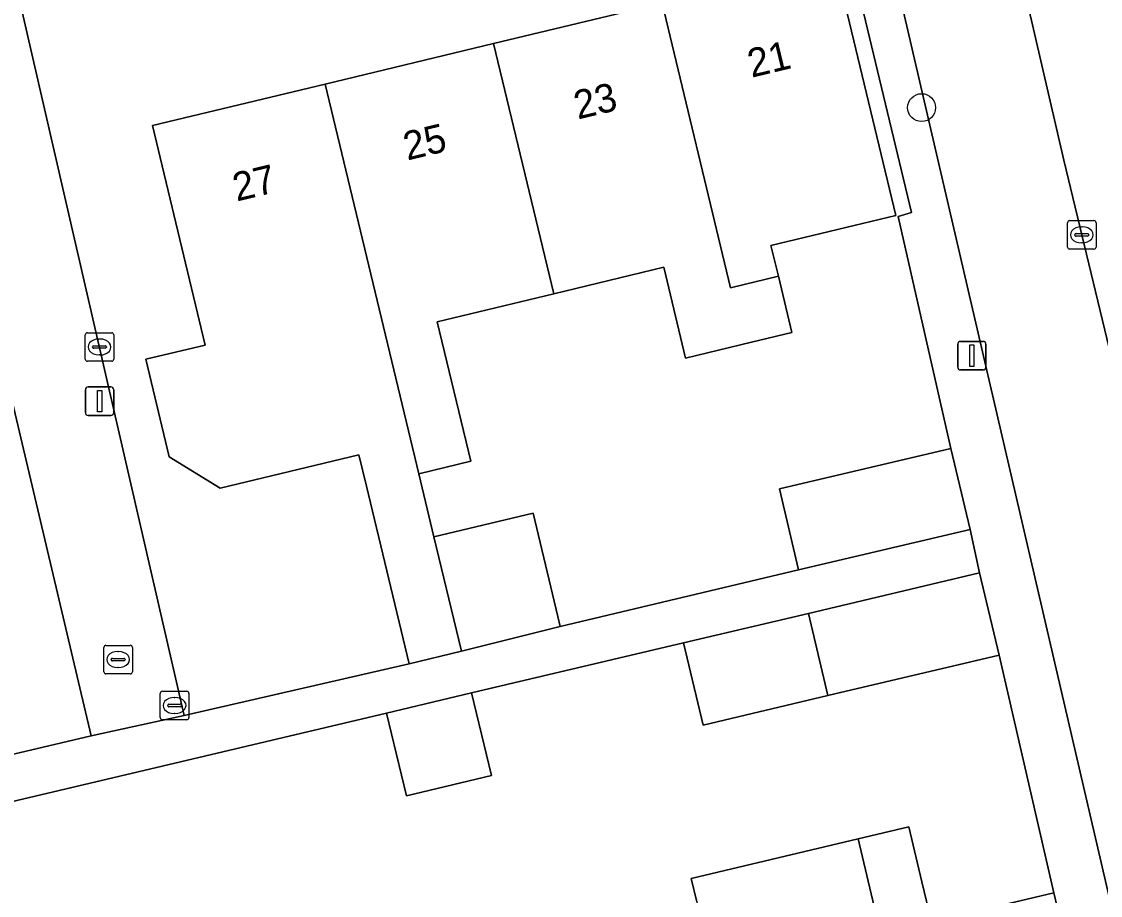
# Model space of a CAD drawing. Extents: x 158031 to 159244, y 380104 to 381214.
# Drawn here: x 158844.25 to 158882.05, y 380672.66 to 380703.3 of the extents above; entities that cross this region are included whole.
import ezdxf

# ---------------------------------------------------------------- set-up
doc = ezdxf.new("R2010")
doc.units = 0
for name, color, linetype in [('IMGEO_Boom', 7, 'Continuous'), ('IMGEO_Brandkraan', 7, 'Continuous'), ('IMGEO_Erf', 7, 'Continuous'), ('IMGEO_Kolk', 7, 'Continuous'), ('IMGEO_Lichtmast', 7, 'Continuous'), ('IMGEO_Muur', 7, 'Continuous'), ('IMGEO_Pand', 7, 'Continuous'), ('IMGEO_Pand_nummerreeks', 7, 'Continuous'), ('IMGEO_Parkeervlak_open', 7, 'Continuous'), ('IMGEO_Rijbaan_lokaal_open', 7, 'Continuous'), ('IMGEO_Rioolput', 7, 'Continuous'), ('IMGEO_Voetpad_open', 7, 'Continuous')]:
    doc.layers.add(name, color=color, linetype=linetype)

msp = doc.modelspace()

# ---------------------------------------------------------------- linework, layer by layer
at = {"layer": 'IMGEO_Boom'}
msp.add_circle((158875.782, 380700.285), 0.489, dxfattribs=at)
at = {"layer": 'IMGEO_Brandkraan'}
for p, q in [((158847.13, 380680.507), (158847.13, 380681.359)), ((158847.205, 380681.433), (158848.057, 380681.433)), ((158847.618, 380681.213), (158847.643, 380681.213)), ((158848.131, 380681.359), (158848.131, 380680.507)), ((158847.389, 380680.927), (158847.389, 380680.939)), ((158847.827, 380680.89), (158847.429, 380680.89)), ((158847.432, 380680.976), (158847.83, 380680.976)), ((158847.873, 380680.939), (158847.873, 380680.927)), ((158848.057, 380680.433), (158847.205, 380680.433)), ((158847.641, 380680.653), (158847.616, 380680.653))]:
    msp.add_line(p, q, dxfattribs=at)
for points in [[(158847.13, 380680.507), (158847.13, 380681.359)], [(158847.205, 380681.433), (158848.057, 380681.433)], [(158848.131, 380681.359), (158848.131, 380680.507)], [(158848.057, 380680.433), (158847.205, 380680.433)]]:
    msp.add_lwpolyline(points, dxfattribs=at)
for centre, radius, start, end in [((158847.207, 380681.357), 0.0765, 91.552, 178.448), ((158847.207, 380681.357), 0.0765, 91.552, 178.448), ((158848.055, 380681.357), 0.0765, 1.552, 88.448), ((158848.055, 380681.357), 0.0765, 1.552, 88.448), ((158847.429, 380680.936), 0.0403, 85.8775, 175.7526), ((158847.426, 380680.926), 0.0366, 178.938, 274.7102), ((158847.83, 380680.933), 0.043, 264.8664, 352.4533), ((158847.834, 380680.938), 0.0386, 1.7309, 96.639), ((158847.207, 380680.509), 0.0765, 181.552, 268.448), ((158847.207, 380680.509), 0.0765, 181.552, 268.448), ((158848.055, 380680.509), 0.0765, 271.552, 358.448), ((158848.055, 380680.509), 0.0765, 271.552, 358.448)]:
    msp.add_arc(centre, radius, start, end, dxfattribs=at)
for centre, major_axis, ratio, start_param, end_param in [((158847.617, 380680.933), (-0.387, 0.002), 0.722429, 4.712389, 7.853982), ((158847.642, 380680.933), (-0.39, 0.002), 0.717154, 1.570796, 4.712389)]:
    msp.add_ellipse(centre, major_axis=major_axis, ratio=ratio, start_param=start_param, end_param=end_param, dxfattribs=at)
at = {"layer": 'IMGEO_Erf'}
for points in [[(158830.815, 380737.027), (158808.756, 380731.773), (158809.083, 380730.368), (158809.762, 380727.442), (158810.441, 380724.516), (158811.119, 380721.589), (158811.798, 380718.663), (158812.477, 380715.737), (158806.208, 380714.283), (158806.856, 380711.852), (158813.123, 380713.305), (158813.808, 380710.352), (158814.493, 380707.399), (158815.178, 380704.446), (158815.58, 380702.714), (158816.812, 380703), (158817.1, 380701.78), (158819.173, 380692.991), (158821.312, 380683.919), (158823.914, 380672.887), (158846.68, 380678.256), (158833.177, 380735.515)], [(158872.738, 380705.406), (158874.879, 380696.507), (158870.506, 380695.454), (158870.765, 380694.376), (158871.24, 380692.4), (158869.827, 380692.06), (158867.515, 380691.504), (158866.748, 380694.69), (158862.893, 380693.762), (158858.81, 380692.78), (158859.987, 380687.889), (158858.164, 380687.451), (158858.696, 380685.238), (158862.169, 380686.072), (158863.04, 380682.447), (158863.124, 380682.099), (158871.472, 380684.079), (158870.801, 380686.919), (158876.81, 380688.339), (158874.962, 380696.466), (158875.426, 380696.61), (158872.137, 380710.348)], [(158844.268, 380703.643), (158849.946, 380678.976), (158857.832, 380680.783), (158856.334, 380687.011), (158856.069, 380688.112), (158851.2, 380686.941), (158849.423, 380688.041), (158848.599, 380691.463), (158850.68, 380691.963), (158848.83, 380699.654), (158854.88, 380701.11), (158860.784, 380702.53), (158866.689, 380703.951)], [(158867.902, 380672.441), (158867.707, 380673.262), (158873.558, 380674.65), (158875.337, 380675.072), (158875.794, 380673.144), (158876.127, 380671.742), (158880.411, 380672.758), (158878.498, 380681.087), (158872.5, 380679.67), (158868.125, 380678.637), (158867.444, 380681.521), (158860.016, 380679.766), (158860.712, 380676.872), (158857.735, 380676.156), (158857.039, 380679.05), (158834.723, 380673.787)]]:
    msp.add_lwpolyline(points, dxfattribs=at)
at = {"layer": 'IMGEO_Kolk'}
for p, q in [((158880.895, 380695.399), (158880.895, 380696.251)), ((158880.97, 380696.325), (158881.822, 380696.325)), ((158881.896, 380696.251), (158881.896, 380695.399)), ((158881.197, 380695.868), (158881.595, 380695.868)), ((158881.383, 380696.105), (158881.408, 380696.105)), ((158881.154, 380695.819), (158881.154, 380695.831)), ((158881.592, 380695.782), (158881.194, 380695.782)), ((158881.406, 380695.545), (158881.381, 380695.545)), ((158881.638, 380695.831), (158881.638, 380695.819)), ((158881.822, 380695.325), (158880.97, 380695.325)), ((158846.477, 380691.468), (158846.477, 380692.32)), ((158846.552, 380692.394), (158847.404, 380692.394)), ((158846.965, 380692.174), (158846.99, 380692.174)), ((158847.478, 380692.32), (158847.478, 380691.468)), ((158846.736, 380691.888), (158846.736, 380691.9)), ((158847.174, 380691.851), (158846.776, 380691.851)), ((158846.779, 380691.937), (158847.177, 380691.937)), ((158847.22, 380691.9), (158847.22, 380691.888)), ((158847.404, 380691.394), (158846.552, 380691.394)), ((158846.988, 380691.614), (158846.963, 380691.614))]:
    msp.add_line(p, q, dxfattribs=at)
for points in [[(158880.895, 380695.399), (158880.895, 380696.251)], [(158880.97, 380696.325), (158881.822, 380696.325)], [(158881.896, 380696.251), (158881.896, 380695.399)], [(158881.822, 380695.325), (158880.97, 380695.325)], [(158846.477, 380691.468), (158846.477, 380692.32)], [(158846.552, 380692.394), (158847.404, 380692.394)], [(158847.478, 380692.32), (158847.478, 380691.468)], [(158847.404, 380691.394), (158846.552, 380691.394)]]:
    msp.add_lwpolyline(points, dxfattribs=at)
for centre, radius, start, end in [((158880.972, 380696.249), 0.0765, 91.552, 178.448), ((158880.972, 380696.249), 0.0765, 91.552, 178.448), ((158881.82, 380696.249), 0.0765, 1.552, 88.448), ((158881.82, 380696.249), 0.0765, 1.552, 88.448), ((158881.194, 380695.828), 0.0403, 85.8775, 175.7526), ((158881.599, 380695.83), 0.0386, 1.7309, 96.639), ((158881.191, 380695.818), 0.0366, 178.938, 274.7102), ((158881.595, 380695.825), 0.043, 264.8664, 352.4533), ((158880.972, 380695.401), 0.0765, 181.552, 268.448), ((158880.972, 380695.401), 0.0765, 181.552, 268.448), ((158881.82, 380695.401), 0.0765, 271.552, 358.448), ((158881.82, 380695.401), 0.0765, 271.552, 358.448), ((158846.554, 380692.318), 0.0765, 91.552, 178.448), ((158846.554, 380692.318), 0.0765, 91.552, 178.448), ((158847.402, 380692.318), 0.0765, 1.552, 88.448), ((158847.402, 380692.318), 0.0765, 1.552, 88.448), ((158846.776, 380691.897), 0.0403, 85.8775, 175.7526), ((158846.773, 380691.887), 0.0366, 178.938, 274.7102), ((158847.177, 380691.894), 0.043, 264.8664, 352.4533), ((158847.181, 380691.899), 0.0386, 1.7309, 96.639), ((158846.554, 380691.47), 0.0765, 181.552, 268.448), ((158846.554, 380691.47), 0.0765, 181.552, 268.448), ((158847.402, 380691.47), 0.0765, 271.552, 358.448), ((158847.402, 380691.47), 0.0765, 271.552, 358.448)]:
    msp.add_arc(centre, radius, start, end, dxfattribs=at)
for centre, major_axis, ratio, start_param, end_param in [((158881.382, 380695.825), (-0.387, 0.002), 0.722429, 4.712389, 7.853982), ((158881.407, 380695.825), (-0.39, 0.002), 0.717154, 1.570796, 4.712389), ((158846.964, 380691.894), (-0.387, 0.002), 0.722429, 4.712389, 7.853982), ((158846.989, 380691.894), (-0.39, 0.002), 0.717154, 1.570796, 4.712389)]:
    msp.add_ellipse(centre, major_axis=major_axis, ratio=ratio, start_param=start_param, end_param=end_param, dxfattribs=at)
at = {"layer": 'IMGEO_Lichtmast'}
for p, q in [((158877.148, 380692.089), (158877.938, 380692.089)), ((158877.938, 380692.089), (158877.148, 380692.089)), ((158877.048, 380691.189), (158877.048, 380691.989)), ((158877.048, 380691.989), (158877.048, 380691.189)), ((158878.038, 380691.989), (158878.038, 380691.189)), ((158878.038, 380691.189), (158878.038, 380691.989)), ((158877.938, 380691.089), (158877.148, 380691.089)), ((158877.148, 380691.089), (158877.938, 380691.089)), ((158846.484, 380689.593), (158846.484, 380690.393)), ((158846.484, 380690.393), (158846.484, 380689.593)), ((158846.584, 380690.493), (158847.374, 380690.493)), ((158847.374, 380690.493), (158846.584, 380690.493)), ((158847.474, 380690.393), (158847.474, 380689.593)), ((158847.474, 380689.593), (158847.474, 380690.393)), ((158847.374, 380689.493), (158846.584, 380689.493)), ((158846.584, 380689.493), (158847.374, 380689.493))]:
    msp.add_line(p, q, dxfattribs=at)
for points in [[(158877.468, 380691.964), (158877.618, 380691.964), (158877.618, 380691.214), (158877.468, 380691.214), (158877.468, 380691.964)], [(158846.904, 380690.368), (158847.054, 380690.368), (158847.054, 380689.618), (158846.904, 380689.618), (158846.904, 380690.368)]]:
    msp.add_lwpolyline(points, dxfattribs=at)
for centre, start, end in [((158877.148, 380691.989), 90, 180), ((158877.148, 380691.989), 90, 180), ((158877.938, 380691.989), 0, 90), ((158877.938, 380691.989), 360, 90), ((158877.148, 380691.189), 180, 270), ((158877.148, 380691.189), 180, 270), ((158877.938, 380691.189), 270, 0), ((158877.938, 380691.189), 270, 0), ((158846.584, 380690.393), 90, 180), ((158846.584, 380690.393), 90, 180), ((158847.374, 380690.393), 0, 90), ((158847.374, 380690.393), 360, 90), ((158846.584, 380689.593), 180, 270), ((158846.584, 380689.593), 180, 270), ((158847.374, 380689.593), 270, 0), ((158847.374, 380689.593), 270, 0)]:
    msp.add_arc(centre, 0.1, start, end, dxfattribs=at)
at = {"layer": 'IMGEO_Muur'}
msp.add_lwpolyline([(158876.81, 380688.339), (158874.962, 380696.466)], dxfattribs=at)
at = {"layer": 'IMGEO_Pand'}
for points in [[(158866.689, 380703.951), (158869.088, 380693.973), (158870.765, 380694.376), (158870.506, 380695.454), (158874.879, 380696.507), (158872.738, 380705.406)], [(158866.689, 380703.951), (158860.784, 380702.53), (158862.893, 380693.762), (158866.748, 380694.69), (158867.515, 380691.504), (158869.827, 380692.06), (158871.24, 380692.4), (158870.765, 380694.376), (158869.088, 380693.973)], [(158858.164, 380687.451), (158859.987, 380687.889), (158858.81, 380692.78), (158862.893, 380693.762), (158860.784, 380702.53), (158854.88, 380701.11)], [(158854.88, 380701.11), (158848.83, 380699.654), (158850.68, 380691.963), (158848.599, 380691.463), (158849.423, 380688.041), (158851.2, 380686.941), (158856.069, 380688.112), (158856.334, 380687.011), (158857.832, 380680.783), (158859.661, 380681.223), (158858.696, 380685.238), (158858.164, 380687.451)], [(158876.81, 380688.339), (158870.801, 380686.919), (158871.472, 380684.079), (158877.481, 380685.499)], [(158858.696, 380685.238), (158859.661, 380681.223), (158863.124, 380682.099), (158863.04, 380682.447), (158862.169, 380686.072)], [(158878.498, 380681.087), (158877.817, 380683.973), (158871.818, 380682.555), (158872.5, 380679.67)], [(158871.818, 380682.555), (158867.444, 380681.521), (158868.125, 380678.637), (158872.5, 380679.67)], [(158860.016, 380679.766), (158857.039, 380679.05), (158857.735, 380676.156), (158860.712, 380676.872)], [(158876.418, 380662.592), (158882.482, 380664.03), (158880.411, 380672.758), (158876.127, 380671.742), (158875.794, 380673.144), (158875.337, 380675.072), (158873.558, 380674.65), (158874.015, 380672.722)], [(158874.015, 380672.722), (158873.558, 380674.65), (158867.707, 380673.262), (158867.902, 380672.441), (158868.495, 380669.942), (158870.568, 380661.204), (158876.418, 380662.592)]]:
    msp.add_lwpolyline(points, close=True, dxfattribs=at)
at = {"layer": 'IMGEO_Parkeervlak_open'}
msp.add_lwpolyline([(158884.194, 380664.716), (158874.265, 380707.475), (158874.134, 380708.039), (158877.884, 380708.905), (158877.28, 380711.519), (158872.137, 380710.348), (158875.426, 380696.61), (158874.962, 380696.466), (158876.81, 380688.339), (158877.481, 380685.499), (158877.817, 380683.973), (158878.498, 380681.087), (158880.411, 380672.758), (158882.482, 380664.03)], dxfattribs=at)
msp.add_lwpolyline([(158888.607, 380665.81), (158886.732, 380673.674), (158880.766, 380698.446), (158878.455, 380708.443), (158874.265, 380707.475), (158884.194, 380664.716)], close=True, dxfattribs=at)
at = {"layer": 'IMGEO_Rijbaan_lokaal_open'}
msp.add_lwpolyline([(158883.169, 380712.856), (158877.722, 380711.615), (158878.455, 380708.443), (158880.766, 380698.446), (158886.732, 380673.674)], dxfattribs=at)
at = {"layer": 'IMGEO_Rioolput'}
for p, q in [((158849.108, 380678.898), (158849.108, 380679.75)), ((158849.183, 380679.824), (158850.035, 380679.824)), ((158850.109, 380679.75), (158850.109, 380678.898)), ((158849.367, 380679.318), (158849.367, 380679.33)), ((158849.805, 380679.281), (158849.407, 380679.281)), ((158849.41, 380679.367), (158849.808, 380679.367)), ((158849.596, 380679.604), (158849.621, 380679.604)), ((158849.851, 380679.33), (158849.851, 380679.318)), ((158849.619, 380679.044), (158849.594, 380679.044)), ((158850.035, 380678.824), (158849.183, 380678.824))]:
    msp.add_line(p, q, dxfattribs=at)
for points in [[(158849.108, 380678.898), (158849.108, 380679.75)], [(158849.183, 380679.824), (158850.035, 380679.824)], [(158850.109, 380679.75), (158850.109, 380678.898)], [(158850.035, 380678.824), (158849.183, 380678.824)]]:
    msp.add_lwpolyline(points, dxfattribs=at)
for centre, radius, start, end in [((158849.185, 380679.748), 0.0765, 91.552, 178.448), ((158849.185, 380679.748), 0.0765, 91.552, 178.448), ((158850.033, 380679.748), 0.0765, 1.552, 88.448), ((158850.033, 380679.748), 0.0765, 1.552, 88.448), ((158849.407, 380679.327), 0.0403, 85.8775, 175.7526), ((158849.404, 380679.317), 0.0366, 178.938, 274.7102), ((158849.808, 380679.324), 0.043, 264.8664, 352.4533), ((158849.812, 380679.329), 0.0386, 1.7309, 96.639), ((158849.185, 380678.9), 0.0765, 181.552, 268.448), ((158849.185, 380678.9), 0.0765, 181.552, 268.448), ((158850.033, 380678.9), 0.0765, 271.552, 358.448), ((158850.033, 380678.9), 0.0765, 271.552, 358.448)]:
    msp.add_arc(centre, radius, start, end, dxfattribs=at)
for centre, major_axis, ratio, start_param, end_param in [((158849.595, 380679.324), (-0.387, 0.002), 0.722429, 4.712389, 7.853982), ((158849.62, 380679.324), (-0.39, 0.002), 0.717154, 1.570796, 4.712389)]:
    msp.add_ellipse(centre, major_axis=major_axis, ratio=ratio, start_param=start_param, end_param=end_param, dxfattribs=at)
at = {"layer": 'IMGEO_Voetpad_open'}
for points in [[(158833.177, 380735.515), (158846.68, 380678.256), (158849.946, 380678.976), (158844.268, 380703.643)], [(158834.723, 380673.787), (158857.039, 380679.05), (158860.016, 380679.766), (158867.444, 380681.521), (158871.818, 380682.555), (158877.817, 380683.973), (158877.481, 380685.499), (158871.472, 380684.079), (158863.124, 380682.099), (158859.661, 380681.223), (158857.832, 380680.783), (158849.946, 380678.976), (158846.68, 380678.256), (158823.914, 380672.887)]]:
    msp.add_lwpolyline(points, dxfattribs=at)

# ---------------------------------------------------------------- texts
at = {"layer": 'IMGEO_Pand_nummerreeks'}
for s, rotation, p in [('21', 13.5276, (158869.824, 380701.331)), ('23', 13.5275, (158863.737, 380699.866)), ('25', 13.5276, (158857.76, 380698.428)), ('27', 13.5275, (158851.783, 380696.99))]:
    msp.add_text(s, height=1, rotation=rotation, dxfattribs=at).set_placement(p)

doc.saveas('drawing.dxf')
